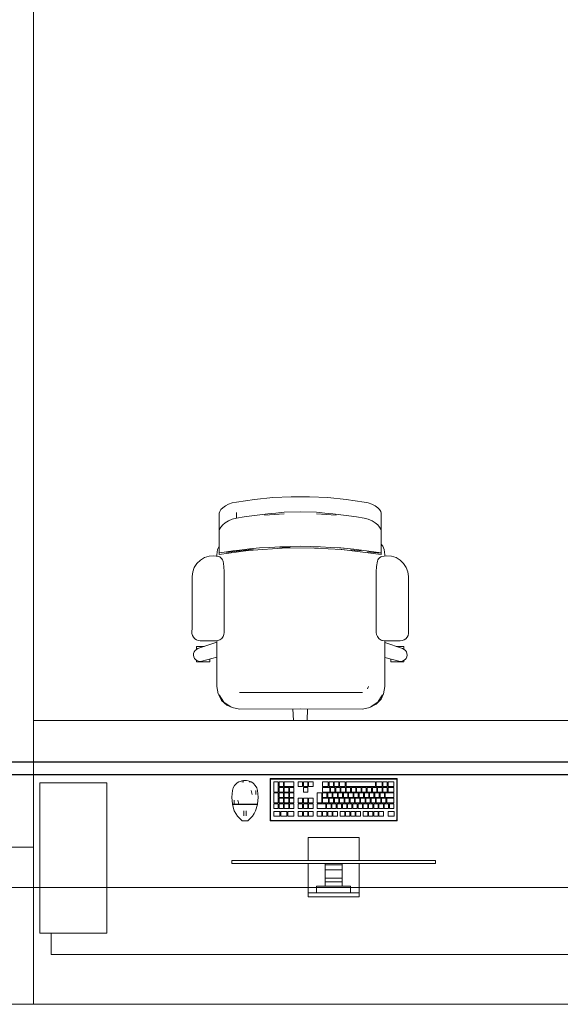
# Model space of a CAD drawing. Header units: millimetres. Extents: x -261 to 187, y -214 to 106.
# Tile 315 of 656: x -215.68 to -214.06, y -89.64 to -86.7. Entities that reach past the tile are written whole.
import ezdxf

# ---------------------------------------------------------------- set-up
doc = ezdxf.new("R2010")
doc.units = ezdxf.units.MM
doc.header["$LTSCALE"] = 0.005
doc.header["$MEASUREMENT"] = 0
for name, color, linetype, lineweight in [('AP-Condutos', 4, 'Continuous', 25), ('IFC-Elemento construtivo genérico-Contorno', 9, 'Continuous', 5), ('IFC-Elemento de mobília-Contorno', 9, 'Continuous', 5), ('IFC-Laje-Contorno', 9, 'Continuous', 5), ('IFC-Parede-Contorno', 9, 'Continuous', 5), ('IFC-Pilar-Contorno', 9, 'Continuous', 5)]:
    doc.layers.add(name, color=color, linetype=linetype, lineweight=lineweight)

msp = doc.modelspace()

# ---------------------------------------------------------------- linework, layer by layer
at = {"layer": 'AP-Condutos'}
for p, q in [((-209.6759, -88.92), (-219.9441, -88.92)), ((-209.6759, -88.9576), (-219.9441, -88.9576))]:
    msp.add_line(p, q, dxfattribs=at)
at = {"layer": 'IFC-Elemento construtivo genérico-Contorno', "lineweight": 5}
for p, q in [((-215.0262, -88.9792), (-215.0218, -88.9776)), ((-215.0218, -88.9776), (-215.0173, -88.9759)), ((-215.0173, -88.9759), (-215.0125, -88.9751)), ((-215.0125, -88.9751), (-215.0078, -88.9743)), ((-215.0125, -88.9751), (-215.0032, -88.9751)), ((-215.0078, -88.9743), (-215.0032, -88.9751)), ((-215.0032, -88.9751), (-214.9984, -88.9759)), ((-214.9984, -88.9759), (-214.9894, -88.9792)), ((-214.9328, -88.9688), (-214.9315, -88.9701)), ((-214.9328, -89.0958), (-214.9328, -88.9688)), ((-214.9328, -88.9688), (-214.5518, -88.9688)), ((-214.9315, -88.9701), (-214.9307, -88.9709)), ((-214.9312, -88.972), (-214.9309, -88.9713)), ((-214.9312, -88.972), (-214.931, -88.9716)), ((-214.9312, -89.0927), (-214.9312, -88.972)), ((-214.931, -88.9716), (-214.9309, -88.9713)), ((-214.9309, -88.9713), (-214.9307, -88.9709)), ((-214.9307, -88.9709), (-214.9298, -88.9705)), ((-214.9307, -88.9709), (-214.93, -88.9706)), ((-214.93, -88.9706), (-214.9296, -88.9704)), ((-214.9298, -88.9705), (-214.9296, -88.9704)), ((-214.9296, -88.9704), (-214.5549, -88.9704)), ((-214.9214, -89.0093), (-214.9214, -88.9792)), ((-214.9214, -88.9792), (-214.9081, -88.9792)), ((-214.9081, -89.0093), (-214.9081, -88.9792)), ((-214.9057, -88.9931), (-214.9057, -88.9792)), ((-214.9057, -88.9792), (-214.8924, -88.9792)), ((-214.8924, -88.9931), (-214.8924, -88.9792)), ((-214.89, -88.9931), (-214.89, -88.9792)), ((-214.89, -88.9792), (-214.8611, -88.9792)), ((-214.8611, -88.9931), (-214.8611, -88.9792)), ((-214.8486, -88.9792), (-214.8353, -88.9792)), ((-214.8486, -88.9931), (-214.8486, -88.9792)), ((-214.8353, -88.9931), (-214.8353, -88.9792)), ((-214.8329, -88.9792), (-214.8196, -88.9792)), ((-214.8329, -88.9931), (-214.8329, -88.9792)), ((-214.8196, -88.9931), (-214.8196, -88.9792)), ((-214.8172, -88.9792), (-214.804, -88.9792)), ((-214.8172, -88.9931), (-214.8172, -88.9792)), ((-214.804, -88.9931), (-214.804, -88.9792)), ((-214.7757, -88.9931), (-214.7757, -88.9792)), ((-214.7757, -88.9792), (-214.7584, -88.9792)), ((-214.7584, -88.9931), (-214.7584, -88.9792)), ((-214.756, -88.9931), (-214.756, -88.9792)), ((-214.756, -88.9792), (-214.7428, -88.9792)), ((-214.7428, -88.9931), (-214.7428, -88.9792)), ((-214.7404, -88.9931), (-214.7404, -88.9792)), ((-214.7404, -88.9792), (-214.7271, -88.9792)), ((-214.7271, -88.9931), (-214.7271, -88.9792)), ((-214.7247, -88.9931), (-214.7247, -88.9792)), ((-214.7247, -88.9792), (-214.7075, -88.9792)), ((-214.7075, -88.9931), (-214.7075, -88.9792)), ((-214.7051, -88.9931), (-214.7051, -88.9792)), ((-214.7051, -88.9792), (-214.6172, -88.9792)), ((-214.6172, -88.9931), (-214.6172, -88.9792)), ((-214.6147, -88.9931), (-214.6147, -88.9792)), ((-214.6147, -88.9792), (-214.5973, -88.9792)), ((-214.5973, -88.9931), (-214.5973, -88.9792)), ((-214.5949, -88.9931), (-214.5949, -88.9792)), ((-214.5949, -88.9792), (-214.5817, -88.9792)), ((-214.5817, -88.9931), (-214.5817, -88.9792)), ((-214.5793, -88.9931), (-214.5793, -88.9792)), ((-214.5793, -88.9792), (-214.5619, -88.9792)), ((-214.5619, -88.9931), (-214.5619, -88.9792)), ((-214.5549, -88.9704), (-214.5542, -88.9708)), ((-214.5545, -88.9706), (-214.5538, -88.9709)), ((-214.5538, -88.9709), (-214.553, -88.9701)), ((-214.5538, -88.9709), (-214.5535, -88.9716)), ((-214.5538, -88.9709), (-214.5534, -88.972)), ((-214.5535, -88.9716), (-214.5534, -88.972)), ((-214.5534, -89.0927), (-214.5534, -88.972)), ((-214.553, -88.9701), (-214.5518, -88.9688)), ((-214.5518, -89.0958), (-214.5518, -88.9688)), ((-215.0471, -89.025), (-215.0453, -89.0044)), ((-215.0453, -89.0044), (-215.0429, -88.9966)), ((-215.0429, -88.9966), (-215.0388, -88.9895)), ((-215.0388, -88.9895), (-215.0332, -88.9836)), ((-215.0332, -88.9836), (-215.031, -88.9822)), ((-215.031, -88.9822), (-215.0262, -88.9792)), ((-215.0176, -88.9792), (-215.0111, -88.9792)), ((-215.0144, -88.9792), (-215.0111, -88.9792)), ((-214.9948, -88.9792), (-214.9911, -88.9792)), ((-214.9948, -88.9792), (-214.9927, -88.9792)), ((-214.9894, -88.9792), (-214.9847, -88.9822)), ((-214.9891, -89.0044), (-214.9863, -89.0164)), ((-214.9847, -88.9822), (-214.9825, -88.9836)), ((-214.9825, -88.9836), (-214.9769, -88.9895)), ((-214.9769, -88.9895), (-214.9727, -88.9966)), ((-214.9754, -89.0044), (-214.9752, -89.0169)), ((-214.9727, -88.9966), (-214.9704, -89.0044)), ((-214.9704, -89.0044), (-214.9686, -89.025)), ((-214.9057, -88.9931), (-214.8924, -88.9931)), ((-214.9057, -89.0093), (-214.9057, -88.9955)), ((-214.9057, -88.9955), (-214.8924, -88.9955)), ((-214.8924, -89.0093), (-214.8924, -88.9955)), ((-214.89, -88.9931), (-214.8611, -88.9931)), ((-214.89, -89.0093), (-214.89, -88.9955)), ((-214.89, -88.9955), (-214.8767, -88.9955)), ((-214.8767, -89.0093), (-214.8767, -88.9955)), ((-214.8743, -89.0093), (-214.8743, -88.9955)), ((-214.8743, -88.9955), (-214.8611, -88.9955)), ((-214.8611, -89.0093), (-214.8611, -88.9955)), ((-214.8486, -88.9931), (-214.8353, -88.9931)), ((-214.8329, -88.9931), (-214.8196, -88.9931)), ((-214.8329, -89.0093), (-214.8329, -88.9955)), ((-214.8329, -88.9955), (-214.8196, -88.9955)), ((-214.8196, -89.0093), (-214.8196, -88.9955)), ((-214.8172, -88.9931), (-214.804, -88.9931)), ((-214.7757, -88.9931), (-214.7584, -88.9931)), ((-214.7757, -89.0093), (-214.7757, -88.9955)), ((-214.7757, -88.9955), (-214.7541, -88.9955)), ((-214.756, -88.9931), (-214.7428, -88.9931)), ((-214.7541, -89.0093), (-214.7541, -88.9955)), ((-214.7517, -89.0093), (-214.7517, -88.9955)), ((-214.7517, -88.9955), (-214.7384, -88.9955)), ((-214.7404, -88.9931), (-214.7271, -88.9931)), ((-214.7384, -89.0093), (-214.7384, -88.9955)), ((-214.736, -89.0093), (-214.736, -88.9955)), ((-214.736, -88.9955), (-214.7228, -88.9955)), ((-214.7247, -88.9931), (-214.7075, -88.9931)), ((-214.7228, -89.0093), (-214.7228, -88.9955)), ((-214.7203, -89.0093), (-214.7203, -88.9955)), ((-214.7203, -88.9955), (-214.7071, -88.9955)), ((-214.7071, -89.0093), (-214.7071, -88.9955)), ((-214.7051, -88.9931), (-214.6172, -88.9931)), ((-214.7047, -89.0093), (-214.7047, -88.9955)), ((-214.7047, -88.9955), (-214.6914, -88.9955)), ((-214.6914, -89.0093), (-214.6914, -88.9955)), ((-214.689, -89.0093), (-214.689, -88.9955)), ((-214.689, -88.9955), (-214.6757, -88.9955)), ((-214.6757, -89.0093), (-214.6757, -88.9955)), ((-214.6733, -89.0093), (-214.6733, -88.9955)), ((-214.6733, -88.9955), (-214.6601, -88.9955)), ((-214.6601, -89.0093), (-214.6601, -88.9955)), ((-214.6576, -89.0093), (-214.6576, -88.9955)), ((-214.6576, -88.9955), (-214.6444, -88.9955)), ((-214.6444, -89.0093), (-214.6444, -88.9955)), ((-214.642, -89.0093), (-214.642, -88.9955)), ((-214.642, -88.9955), (-214.6287, -88.9955)), ((-214.6287, -89.0093), (-214.6287, -88.9955)), ((-214.6263, -89.0093), (-214.6263, -88.9955)), ((-214.6263, -88.9955), (-214.613, -88.9955)), ((-214.6147, -88.9931), (-214.5973, -88.9931)), ((-214.613, -89.0093), (-214.613, -88.9955)), ((-214.6106, -89.0093), (-214.6106, -88.9955)), ((-214.6106, -88.9955), (-214.5973, -88.9955)), ((-214.5973, -89.0093), (-214.5973, -88.9955)), ((-214.5949, -88.9931), (-214.5817, -88.9931)), ((-214.5949, -89.0093), (-214.5949, -88.9955)), ((-214.5949, -88.9955), (-214.5817, -88.9955)), ((-214.5817, -89.0093), (-214.5817, -88.9955)), ((-214.5793, -88.9931), (-214.5619, -88.9931)), ((-214.5793, -89.0093), (-214.5793, -88.9955)), ((-214.5793, -88.9955), (-214.5619, -88.9955)), ((-214.5619, -89.0093), (-214.5619, -88.9955)), ((-215.0471, -89.025), (-215.0454, -89.0457)), ((-215.0405, -89.0332), (-215.0404, -89.0457)), ((-215.0294, -89.0337), (-215.0266, -89.0457)), ((-214.9703, -89.0457), (-214.9686, -89.025)), ((-214.9214, -89.0093), (-214.9081, -89.0093)), ((-214.9214, -89.0419), (-214.9214, -89.0118)), ((-214.9214, -89.0118), (-214.9081, -89.0118)), ((-214.9081, -89.0419), (-214.9081, -89.0118)), ((-214.9057, -89.0093), (-214.8924, -89.0093)), ((-214.9057, -89.0256), (-214.9057, -89.0118)), ((-214.9057, -89.0118), (-214.8924, -89.0118)), ((-214.9057, -89.0256), (-214.8924, -89.0256)), ((-214.9057, -89.0419), (-214.9057, -89.0281)), ((-214.9057, -89.0281), (-214.8924, -89.0281)), ((-214.8924, -89.0256), (-214.8924, -89.0118)), ((-214.8924, -89.0419), (-214.8924, -89.0281)), ((-214.89, -89.0093), (-214.8767, -89.0093)), ((-214.89, -89.0256), (-214.89, -89.0118)), ((-214.89, -89.0118), (-214.8767, -89.0118)), ((-214.89, -89.0256), (-214.8767, -89.0256)), ((-214.89, -89.0419), (-214.89, -89.0281)), ((-214.89, -89.0281), (-214.8767, -89.0281)), ((-214.8767, -89.0256), (-214.8767, -89.0118)), ((-214.8767, -89.0419), (-214.8767, -89.0281)), ((-214.8743, -89.0093), (-214.8611, -89.0093)), ((-214.8743, -89.0256), (-214.8743, -89.0118)), ((-214.8743, -89.0118), (-214.8611, -89.0118)), ((-214.8743, -89.0256), (-214.8611, -89.0256)), ((-214.8743, -89.0419), (-214.8743, -89.0281)), ((-214.8743, -89.0281), (-214.8611, -89.0281)), ((-214.8611, -89.0256), (-214.8611, -89.0118)), ((-214.8611, -89.0419), (-214.8611, -89.0281)), ((-214.8486, -89.0281), (-214.8353, -89.0281)), ((-214.8486, -89.0419), (-214.8486, -89.0281)), ((-214.8353, -89.0419), (-214.8353, -89.0281)), ((-214.8329, -89.0093), (-214.8196, -89.0093)), ((-214.8329, -89.0281), (-214.8196, -89.0281)), ((-214.8329, -89.0419), (-214.8329, -89.0281)), ((-214.8196, -89.0419), (-214.8196, -89.0281)), ((-214.8172, -89.0281), (-214.804, -89.0281)), ((-214.8172, -89.0419), (-214.8172, -89.0281)), ((-214.804, -89.0419), (-214.804, -89.0281)), ((-214.7914, -89.0419), (-214.7914, -89.0118)), ((-214.7914, -89.0118), (-214.7781, -89.0118)), ((-214.7781, -89.0419), (-214.7781, -89.0118)), ((-214.7757, -89.0093), (-214.7541, -89.0093)), ((-214.7757, -89.0256), (-214.7757, -89.0118)), ((-214.7757, -89.0118), (-214.7625, -89.0118)), ((-214.7757, -89.0256), (-214.7625, -89.0256)), ((-214.7757, -89.0419), (-214.7757, -89.0281)), ((-214.7757, -89.0281), (-214.7581, -89.0281)), ((-214.7625, -89.0256), (-214.7625, -89.0118)), ((-214.76, -89.0256), (-214.76, -89.0118)), ((-214.76, -89.0118), (-214.7468, -89.0118)), ((-214.76, -89.0256), (-214.7468, -89.0256)), ((-214.7581, -89.0419), (-214.7581, -89.0281)), ((-214.7557, -89.0419), (-214.7557, -89.0281)), ((-214.7557, -89.0281), (-214.7424, -89.0281)), ((-214.7517, -89.0093), (-214.7384, -89.0093)), ((-214.7468, -89.0256), (-214.7468, -89.0118)), ((-214.7444, -89.0256), (-214.7444, -89.0118)), ((-214.7444, -89.0118), (-214.7311, -89.0118)), ((-214.7444, -89.0256), (-214.7311, -89.0256)), ((-214.7424, -89.0419), (-214.7424, -89.0281)), ((-214.74, -89.0419), (-214.74, -89.0281)), ((-214.74, -89.0281), (-214.7267, -89.0281)), ((-214.736, -89.0093), (-214.7228, -89.0093)), ((-214.7311, -89.0256), (-214.7311, -89.0118)), ((-214.7287, -89.0256), (-214.7287, -89.0118)), ((-214.7287, -89.0118), (-214.7154, -89.0118)), ((-214.7287, -89.0256), (-214.7154, -89.0256)), ((-214.7267, -89.0419), (-214.7267, -89.0281)), ((-214.7243, -89.0419), (-214.7243, -89.0281)), ((-214.7243, -89.0281), (-214.711, -89.0281)), ((-214.7203, -89.0093), (-214.7071, -89.0093)), ((-214.7154, -89.0256), (-214.7154, -89.0118)), ((-214.713, -89.0256), (-214.713, -89.0118)), ((-214.713, -89.0118), (-214.6997, -89.0118)), ((-214.713, -89.0256), (-214.6997, -89.0256)), ((-214.711, -89.0419), (-214.711, -89.0281)), ((-214.7086, -89.0419), (-214.7086, -89.0281)), ((-214.7086, -89.0281), (-214.6954, -89.0281)), ((-214.7047, -89.0093), (-214.6914, -89.0093)), ((-214.6997, -89.0256), (-214.6997, -89.0118)), ((-214.6973, -89.0256), (-214.6973, -89.0118)), ((-214.6973, -89.0118), (-214.6841, -89.0118)), ((-214.6973, -89.0256), (-214.6841, -89.0256)), ((-214.6954, -89.0419), (-214.6954, -89.0281)), ((-214.6929, -89.0419), (-214.6929, -89.0281)), ((-214.6929, -89.0281), (-214.6797, -89.0281)), ((-214.689, -89.0093), (-214.6757, -89.0093)), ((-214.6841, -89.0256), (-214.6841, -89.0118)), ((-214.6817, -89.0256), (-214.6817, -89.0118)), ((-214.6817, -89.0118), (-214.6684, -89.0118)), ((-214.6817, -89.0256), (-214.6684, -89.0256)), ((-214.6797, -89.0419), (-214.6797, -89.0281)), ((-214.6773, -89.0419), (-214.6773, -89.0281)), ((-214.6773, -89.0281), (-214.664, -89.0281)), ((-214.6733, -89.0093), (-214.6601, -89.0093)), ((-214.6684, -89.0256), (-214.6684, -89.0118)), ((-214.666, -89.0256), (-214.666, -89.0118)), ((-214.666, -89.0118), (-214.6527, -89.0118)), ((-214.666, -89.0256), (-214.6527, -89.0256)), ((-214.664, -89.0419), (-214.664, -89.0281)), ((-214.6616, -89.0419), (-214.6616, -89.0281)), ((-214.6616, -89.0281), (-214.6483, -89.0281)), ((-214.6576, -89.0093), (-214.6444, -89.0093)), ((-214.6527, -89.0256), (-214.6527, -89.0118)), ((-214.6503, -89.0256), (-214.6503, -89.0118)), ((-214.6503, -89.0118), (-214.637, -89.0118)), ((-214.6503, -89.0256), (-214.637, -89.0256)), ((-214.6483, -89.0419), (-214.6483, -89.0281)), ((-214.6459, -89.0419), (-214.6459, -89.0281)), ((-214.6459, -89.0281), (-214.6327, -89.0281)), ((-214.642, -89.0093), (-214.6287, -89.0093)), ((-214.637, -89.0256), (-214.637, -89.0118)), ((-214.6346, -89.0256), (-214.6346, -89.0118)), ((-214.6346, -89.0118), (-214.6214, -89.0118)), ((-214.6346, -89.0256), (-214.6214, -89.0256)), ((-214.6327, -89.0419), (-214.6327, -89.0281)), ((-214.6302, -89.0419), (-214.6302, -89.0281)), ((-214.6302, -89.0281), (-214.617, -89.0281)), ((-214.6263, -89.0093), (-214.613, -89.0093)), ((-214.6214, -89.0256), (-214.6214, -89.0118)), ((-214.6189, -89.0256), (-214.6189, -89.0118)), ((-214.6189, -89.0118), (-214.6057, -89.0118)), ((-214.6189, -89.0256), (-214.6057, -89.0256)), ((-214.617, -89.0419), (-214.617, -89.0281)), ((-214.6146, -89.0419), (-214.6146, -89.0281)), ((-214.6146, -89.0281), (-214.6013, -89.0281)), ((-214.6106, -89.0093), (-214.5973, -89.0093)), ((-214.6057, -89.0256), (-214.6057, -89.0118)), ((-214.6033, -89.0256), (-214.6033, -89.0118)), ((-214.6033, -89.0118), (-214.59, -89.0118)), ((-214.6033, -89.0256), (-214.59, -89.0256)), ((-214.6013, -89.0419), (-214.6013, -89.0281)), ((-214.5989, -89.0419), (-214.5989, -89.0281)), ((-214.5989, -89.0281), (-214.5856, -89.0281)), ((-214.5949, -89.0093), (-214.5817, -89.0093)), ((-214.59, -89.0256), (-214.59, -89.0118)), ((-214.5876, -89.0256), (-214.5876, -89.0118)), ((-214.5876, -89.0118), (-214.5619, -89.0118)), ((-214.5876, -89.0256), (-214.5619, -89.0256)), ((-214.5856, -89.0419), (-214.5856, -89.0281)), ((-214.5832, -89.0419), (-214.5832, -89.0281)), ((-214.5832, -89.0281), (-214.5619, -89.0281)), ((-214.5793, -89.0093), (-214.5619, -89.0093)), ((-214.5619, -89.0256), (-214.5619, -89.0118)), ((-214.5619, -89.0419), (-214.5619, -89.0281)), ((-215.0454, -89.0457), (-215.0429, -89.0457)), ((-215.0453, -89.0465), (-215.0397, -89.0651)), ((-215.0453, -89.0465), (-215.0403, -89.0465)), ((-215.0445, -89.0465), (-215.0445, -89.0457)), ((-215.0432, -89.0465), (-215.042, -89.0465)), ((-215.0429, -89.0457), (-215.0404, -89.0457)), ((-215.042, -89.0465), (-215.0408, -89.0465)), ((-215.0408, -89.0465), (-215.0396, -89.0465)), ((-215.0404, -89.0457), (-215.0335, -89.0457)), ((-215.0403, -89.0465), (-215.0334, -89.0465)), ((-215.0397, -89.0651), (-215.035, -89.0738)), ((-215.0396, -89.0465), (-215.0396, -89.0457)), ((-215.0362, -89.0465), (-215.0329, -89.0465)), ((-215.0335, -89.0457), (-215.0266, -89.0457)), ((-215.0334, -89.0465), (-215.0266, -89.0465)), ((-215.0295, -89.0465), (-215.0262, -89.0465)), ((-215.0266, -89.0457), (-215.0172, -89.0457)), ((-215.0266, -89.0465), (-215.0172, -89.0465)), ((-215.0216, -89.0465), (-215.017, -89.0465)), ((-215.0172, -89.0457), (-215.0078, -89.0457)), ((-215.0172, -89.0465), (-215.0078, -89.0465)), ((-215.0124, -89.0465), (-215.0078, -89.0465)), ((-215.0109, -89.0679), (-215.0109, -89.0656)), ((-215.0078, -89.0465), (-215.0078, -89.0457)), ((-215.0078, -89.0457), (-214.9985, -89.0457)), ((-215.0078, -89.0465), (-214.9985, -89.0465)), ((-215.0078, -89.0465), (-215.0033, -89.0465)), ((-215.0045, -89.0679), (-215.0045, -89.0656)), ((-214.9987, -89.0465), (-214.9941, -89.0465)), ((-214.9985, -89.0457), (-214.9891, -89.0457)), ((-214.9985, -89.0465), (-214.9891, -89.0465)), ((-214.9895, -89.0465), (-214.9862, -89.0465)), ((-214.9891, -89.0457), (-214.9822, -89.0457)), ((-214.9891, -89.0465), (-214.9823, -89.0465)), ((-214.9828, -89.0465), (-214.9795, -89.0465)), ((-214.9823, -89.0465), (-214.9754, -89.0465)), ((-214.9822, -89.0457), (-214.9753, -89.0457)), ((-214.9807, -89.0738), (-214.9759, -89.0651)), ((-214.9761, -89.0465), (-214.9749, -89.0465)), ((-214.9759, -89.0651), (-214.9704, -89.0465)), ((-214.9754, -89.0465), (-214.9704, -89.0465)), ((-214.9753, -89.0457), (-214.9728, -89.0457)), ((-214.9749, -89.0465), (-214.9737, -89.0465)), ((-214.9737, -89.0465), (-214.9729, -89.0465)), ((-214.9729, -89.0465), (-214.9721, -89.0465)), ((-214.9728, -89.0457), (-214.9703, -89.0457)), ((-214.9712, -89.0465), (-214.9712, -89.0457)), ((-214.9214, -89.0419), (-214.9081, -89.0419)), ((-214.9214, -89.0582), (-214.9214, -89.0443)), ((-214.9214, -89.0443), (-214.9081, -89.0443)), ((-214.9214, -89.0582), (-214.9081, -89.0582)), ((-214.9214, -89.0673), (-214.903, -89.0673)), ((-214.9214, -89.0812), (-214.9214, -89.0673)), ((-214.9081, -89.0582), (-214.9081, -89.0443)), ((-214.9057, -89.0419), (-214.8924, -89.0419)), ((-214.9057, -89.0582), (-214.9057, -89.0443)), ((-214.9057, -89.0443), (-214.8924, -89.0443)), ((-214.9057, -89.0582), (-214.8924, -89.0582)), ((-214.903, -89.0812), (-214.903, -89.0673)), ((-214.9004, -89.0673), (-214.882, -89.0673)), ((-214.9004, -89.0812), (-214.9004, -89.0673)), ((-214.8924, -89.0582), (-214.8924, -89.0443)), ((-214.89, -89.0419), (-214.8767, -89.0419)), ((-214.89, -89.0582), (-214.89, -89.0443)), ((-214.89, -89.0443), (-214.8767, -89.0443)), ((-214.89, -89.0582), (-214.8767, -89.0582)), ((-214.882, -89.0812), (-214.882, -89.0673)), ((-214.8794, -89.0812), (-214.8794, -89.0673)), ((-214.8794, -89.0673), (-214.8611, -89.0673)), ((-214.8767, -89.0582), (-214.8767, -89.0443)), ((-214.8743, -89.0419), (-214.8611, -89.0419)), ((-214.8743, -89.0582), (-214.8743, -89.0443)), ((-214.8743, -89.0443), (-214.8611, -89.0443)), ((-214.8743, -89.0582), (-214.8611, -89.0582)), ((-214.8611, -89.0582), (-214.8611, -89.0443)), ((-214.8611, -89.0812), (-214.8611, -89.0673)), ((-214.8486, -89.0419), (-214.8353, -89.0419)), ((-214.8486, -89.0582), (-214.8486, -89.0443)), ((-214.8486, -89.0443), (-214.8353, -89.0443)), ((-214.8486, -89.0582), (-214.8353, -89.0582)), ((-214.8486, -89.0812), (-214.8486, -89.0673)), ((-214.8486, -89.0673), (-214.8353, -89.0673)), ((-214.8353, -89.0582), (-214.8353, -89.0443)), ((-214.8353, -89.0812), (-214.8353, -89.0673)), ((-214.8329, -89.0419), (-214.8196, -89.0419)), ((-214.8329, -89.0582), (-214.8329, -89.0443)), ((-214.8329, -89.0443), (-214.8196, -89.0443)), ((-214.8329, -89.0582), (-214.8196, -89.0582)), ((-214.8329, -89.0812), (-214.8329, -89.0673)), ((-214.8329, -89.0673), (-214.8196, -89.0673)), ((-214.8196, -89.0582), (-214.8196, -89.0443)), ((-214.8196, -89.0812), (-214.8196, -89.0673)), ((-214.8172, -89.0419), (-214.804, -89.0419)), ((-214.8172, -89.0582), (-214.8172, -89.0443)), ((-214.8172, -89.0443), (-214.804, -89.0443)), ((-214.8172, -89.0582), (-214.804, -89.0582)), ((-214.8172, -89.0812), (-214.8172, -89.0673)), ((-214.8172, -89.0673), (-214.804, -89.0673)), ((-214.804, -89.0582), (-214.804, -89.0443)), ((-214.804, -89.0812), (-214.804, -89.0673)), ((-214.7914, -89.0419), (-214.7781, -89.0419)), ((-214.7914, -89.0582), (-214.7914, -89.0443)), ((-214.7914, -89.0443), (-214.7657, -89.0443)), ((-214.7914, -89.0582), (-214.7657, -89.0582)), ((-214.7914, -89.0812), (-214.7914, -89.0673)), ((-214.7914, -89.0673), (-214.7781, -89.0673)), ((-214.7781, -89.0812), (-214.7781, -89.0673)), ((-214.7757, -89.0419), (-214.7581, -89.0419)), ((-214.7757, -89.0812), (-214.7757, -89.0673)), ((-214.7757, -89.0673), (-214.7624, -89.0673)), ((-214.7657, -89.0582), (-214.7657, -89.0443)), ((-214.7633, -89.0582), (-214.7633, -89.0443)), ((-214.7633, -89.0443), (-214.75, -89.0443)), ((-214.7633, -89.0582), (-214.75, -89.0582)), ((-214.7624, -89.0812), (-214.7624, -89.0673)), ((-214.76, -89.0812), (-214.76, -89.0673)), ((-214.76, -89.0673), (-214.7468, -89.0673)), ((-214.7557, -89.0419), (-214.7424, -89.0419)), ((-214.75, -89.0582), (-214.75, -89.0443)), ((-214.7476, -89.0582), (-214.7476, -89.0443)), ((-214.7476, -89.0443), (-214.7343, -89.0443)), ((-214.7476, -89.0582), (-214.7343, -89.0582)), ((-214.7468, -89.0812), (-214.7468, -89.0673)), ((-214.7443, -89.0812), (-214.7443, -89.0673)), ((-214.7443, -89.0673), (-214.7311, -89.0673)), ((-214.74, -89.0419), (-214.7267, -89.0419)), ((-214.7343, -89.0582), (-214.7343, -89.0443)), ((-214.7319, -89.0582), (-214.7319, -89.0443)), ((-214.7319, -89.0443), (-214.7187, -89.0443)), ((-214.7319, -89.0582), (-214.7187, -89.0582)), ((-214.7311, -89.0812), (-214.7311, -89.0673)), ((-214.7243, -89.0419), (-214.711, -89.0419)), ((-214.7225, -89.0812), (-214.7225, -89.0673)), ((-214.7225, -89.0673), (-214.7092, -89.0673)), ((-214.7187, -89.0582), (-214.7187, -89.0443)), ((-214.7162, -89.0582), (-214.7162, -89.0443)), ((-214.7162, -89.0443), (-214.703, -89.0443)), ((-214.7162, -89.0582), (-214.703, -89.0582)), ((-214.7092, -89.0812), (-214.7092, -89.0673)), ((-214.7086, -89.0419), (-214.6954, -89.0419)), ((-214.7068, -89.0812), (-214.7068, -89.0673)), ((-214.7068, -89.0673), (-214.6935, -89.0673)), ((-214.703, -89.0582), (-214.703, -89.0443)), ((-214.7006, -89.0582), (-214.7006, -89.0443)), ((-214.7006, -89.0443), (-214.6873, -89.0443)), ((-214.7006, -89.0582), (-214.6873, -89.0582)), ((-214.6935, -89.0812), (-214.6935, -89.0673)), ((-214.6929, -89.0419), (-214.6797, -89.0419)), ((-214.6911, -89.0812), (-214.6911, -89.0673)), ((-214.6911, -89.0673), (-214.6778, -89.0673)), ((-214.6873, -89.0582), (-214.6873, -89.0443)), ((-214.6849, -89.0582), (-214.6849, -89.0443)), ((-214.6849, -89.0443), (-214.6716, -89.0443)), ((-214.6849, -89.0582), (-214.6716, -89.0582)), ((-214.6778, -89.0812), (-214.6778, -89.0673)), ((-214.6773, -89.0419), (-214.664, -89.0419)), ((-214.6754, -89.0812), (-214.6754, -89.0673)), ((-214.6754, -89.0673), (-214.6622, -89.0673)), ((-214.6716, -89.0582), (-214.6716, -89.0443)), ((-214.6692, -89.0582), (-214.6692, -89.0443)), ((-214.6692, -89.0443), (-214.656, -89.0443)), ((-214.6692, -89.0582), (-214.656, -89.0582)), ((-214.6622, -89.0812), (-214.6622, -89.0673)), ((-214.6616, -89.0419), (-214.6483, -89.0419)), ((-214.656, -89.0582), (-214.656, -89.0443)), ((-214.6535, -89.0582), (-214.6535, -89.0443)), ((-214.6535, -89.0443), (-214.6403, -89.0443)), ((-214.6535, -89.0582), (-214.6403, -89.0582)), ((-214.6535, -89.0812), (-214.6535, -89.0673)), ((-214.6535, -89.0673), (-214.6403, -89.0673)), ((-214.6459, -89.0419), (-214.6327, -89.0419)), ((-214.6403, -89.0582), (-214.6403, -89.0443)), ((-214.6403, -89.0812), (-214.6403, -89.0673)), ((-214.6379, -89.0582), (-214.6379, -89.0443)), ((-214.6379, -89.0443), (-214.6246, -89.0443)), ((-214.6379, -89.0582), (-214.6246, -89.0582)), ((-214.6379, -89.0812), (-214.6379, -89.0673)), ((-214.6379, -89.0673), (-214.6246, -89.0673)), ((-214.6302, -89.0419), (-214.617, -89.0419)), ((-214.6246, -89.0582), (-214.6246, -89.0443)), ((-214.6246, -89.0812), (-214.6246, -89.0673)), ((-214.6222, -89.0582), (-214.6222, -89.0443)), ((-214.6222, -89.0443), (-214.6089, -89.0443)), ((-214.6222, -89.0582), (-214.6089, -89.0582)), ((-214.6222, -89.0812), (-214.6222, -89.0673)), ((-214.6222, -89.0673), (-214.6089, -89.0673)), ((-214.6146, -89.0419), (-214.6013, -89.0419)), ((-214.6089, -89.0582), (-214.6089, -89.0443)), ((-214.6089, -89.0812), (-214.6089, -89.0673)), ((-214.6065, -89.0582), (-214.6065, -89.0443)), ((-214.6065, -89.0443), (-214.5932, -89.0443)), ((-214.6065, -89.0582), (-214.5932, -89.0582)), ((-214.6065, -89.0812), (-214.6065, -89.0673)), ((-214.6065, -89.0673), (-214.5932, -89.0673)), ((-214.5989, -89.0419), (-214.5856, -89.0419)), ((-214.5932, -89.0582), (-214.5932, -89.0443)), ((-214.5932, -89.0812), (-214.5932, -89.0673)), ((-214.5908, -89.0582), (-214.5908, -89.0443)), ((-214.5908, -89.0443), (-214.5776, -89.0443)), ((-214.5908, -89.0582), (-214.5776, -89.0582)), ((-214.5832, -89.0419), (-214.5619, -89.0419)), ((-214.5791, -89.0812), (-214.5791, -89.0673)), ((-214.5791, -89.0673), (-214.5614, -89.0673)), ((-214.5776, -89.0582), (-214.5776, -89.0443)), ((-214.5752, -89.0582), (-214.5752, -89.0443)), ((-214.5752, -89.0443), (-214.5619, -89.0443)), ((-214.5752, -89.0582), (-214.5619, -89.0582)), ((-214.5619, -89.0582), (-214.5619, -89.0443)), ((-214.5614, -89.0812), (-214.5614, -89.0673)), ((-215.035, -89.0738), (-215.03, -89.0819)), ((-215.03, -89.0819), (-215.0257, -89.0867)), ((-215.0257, -89.0867), (-215.0165, -89.0958)), ((-215.0165, -89.0958), (-215.0153, -89.0958)), ((-215.0153, -89.0958), (-215.0141, -89.0958)), ((-215.0141, -89.0958), (-215.0131, -89.0958)), ((-215.0131, -89.0958), (-215.0122, -89.0958)), ((-215.0122, -89.0958), (-215.01, -89.0958)), ((-215.0109, -89.0705), (-215.0109, -89.0679)), ((-215.0109, -89.073), (-215.0109, -89.0705)), ((-215.0109, -89.0754), (-215.0109, -89.073)), ((-215.0109, -89.0774), (-215.0109, -89.0754)), ((-215.0109, -89.079), (-215.0109, -89.0774)), ((-215.0109, -89.08), (-215.0109, -89.079)), ((-215.0109, -89.0803), (-215.0109, -89.08)), ((-215.01, -89.0958), (-215.0078, -89.0958)), ((-215.0078, -89.0958), (-215.0057, -89.0958)), ((-215.0057, -89.0958), (-215.0035, -89.0958)), ((-215.0045, -89.0705), (-215.0045, -89.0679)), ((-215.0045, -89.073), (-215.0045, -89.0705)), ((-215.0045, -89.0754), (-215.0045, -89.073)), ((-215.0045, -89.0774), (-215.0045, -89.0754)), ((-215.0045, -89.079), (-215.0045, -89.0774)), ((-215.0045, -89.08), (-215.0045, -89.079)), ((-215.0045, -89.0803), (-215.0045, -89.08)), ((-215.0035, -89.0958), (-215.0025, -89.0958)), ((-215.0025, -89.0958), (-215.0016, -89.0958)), ((-215.0016, -89.0958), (-215.0004, -89.0958)), ((-215.0004, -89.0958), (-214.9992, -89.0958)), ((-214.9992, -89.0958), (-214.9899, -89.0867)), ((-214.9899, -89.0867), (-214.9857, -89.0819)), ((-214.9857, -89.0819), (-214.9807, -89.0738)), ((-214.9328, -89.0958), (-214.9315, -89.0946)), ((-214.9328, -89.0958), (-214.5518, -89.0958)), ((-214.9315, -89.0933), (-214.9312, -89.0927)), ((-214.9315, -89.0933), (-214.9313, -89.093)), ((-214.9315, -89.0946), (-214.9307, -89.0938)), ((-214.9313, -89.093), (-214.9312, -89.0927)), ((-214.9312, -89.0927), (-214.9307, -89.0938)), ((-214.9312, -89.0927), (-214.931, -89.0931)), ((-214.9309, -89.0949), (-214.9296, -89.0943)), ((-214.9307, -89.0938), (-214.9304, -89.0939)), ((-214.9304, -89.0939), (-214.9296, -89.0943)), ((-214.9304, -89.0939), (-214.93, -89.0941)), ((-214.9302, -89.0946), (-214.9296, -89.0943)), ((-214.93, -89.0941), (-214.9296, -89.0943)), ((-214.9296, -89.0943), (-214.5549, -89.0943)), ((-214.9214, -89.0812), (-214.903, -89.0812)), ((-214.9004, -89.0812), (-214.882, -89.0812)), ((-214.8794, -89.0812), (-214.8611, -89.0812)), ((-214.8486, -89.0812), (-214.8353, -89.0812)), ((-214.8329, -89.0812), (-214.8196, -89.0812)), ((-214.8172, -89.0812), (-214.804, -89.0812)), ((-214.7914, -89.0812), (-214.7781, -89.0812)), ((-214.7757, -89.0812), (-214.7624, -89.0812)), ((-214.76, -89.0812), (-214.7468, -89.0812)), ((-214.7443, -89.0812), (-214.7311, -89.0812)), ((-214.7225, -89.0812), (-214.7092, -89.0812)), ((-214.7068, -89.0812), (-214.6935, -89.0812)), ((-214.6911, -89.0812), (-214.6778, -89.0812)), ((-214.6754, -89.0812), (-214.6622, -89.0812)), ((-214.6535, -89.0812), (-214.6403, -89.0812)), ((-214.6379, -89.0812), (-214.6246, -89.0812)), ((-214.6222, -89.0812), (-214.6089, -89.0812)), ((-214.6065, -89.0812), (-214.5932, -89.0812)), ((-214.5791, -89.0812), (-214.5614, -89.0812)), ((-214.5549, -89.0943), (-214.5538, -89.0938)), ((-214.5546, -89.0944), (-214.5536, -89.0949)), ((-214.5546, -89.0944), (-214.5543, -89.0946)), ((-214.5543, -89.0946), (-214.5536, -89.0949)), ((-214.5538, -89.0938), (-214.5537, -89.0934)), ((-214.5538, -89.0938), (-214.553, -89.0946)), ((-214.5537, -89.0934), (-214.5534, -89.0927)), ((-214.5534, -89.0927), (-214.553, -89.0933)), ((-214.5534, -89.0927), (-214.5527, -89.094)), ((-214.553, -89.0933), (-214.5527, -89.094)), ((-214.553, -89.0946), (-214.5518, -89.0958)), ((-214.8185, -89.2141), (-214.8185, -89.1455)), ((-214.8185, -89.1455), (-214.6661, -89.1455)), ((-214.6661, -89.2141), (-214.6661, -89.1455)), ((-215.0471, -89.2141), (-215.0469, -89.2141)), ((-215.0471, -89.2236), (-215.0471, -89.2141)), ((-215.0469, -89.2141), (-215.0462, -89.2141)), ((-215.0462, -89.2141), (-215.0452, -89.2141)), ((-215.0452, -89.2141), (-215.0439, -89.2141)), ((-215.0439, -89.2141), (-215.0424, -89.2141)), ((-215.0424, -89.2141), (-215.0407, -89.2141)), ((-215.0407, -89.2141), (-214.4438, -89.2141)), ((-214.4438, -89.2141), (-214.4422, -89.2141)), ((-214.4422, -89.2141), (-214.4406, -89.2141)), ((-214.4406, -89.2141), (-214.4393, -89.2141)), ((-214.4393, -89.2141), (-214.4383, -89.2141)), ((-214.4383, -89.2141), (-214.4377, -89.2141)), ((-214.4377, -89.2141), (-214.4375, -89.2141)), ((-214.4375, -89.2236), (-214.4375, -89.2141)), ((-215.0471, -89.2236), (-215.0469, -89.2236)), ((-215.0469, -89.2236), (-215.0462, -89.2236)), ((-215.0462, -89.2236), (-215.0452, -89.2236)), ((-215.0452, -89.2236), (-215.0439, -89.2236)), ((-215.0439, -89.2236), (-215.0424, -89.2236)), ((-215.0424, -89.2236), (-215.0407, -89.2236)), ((-215.0407, -89.2236), (-214.4438, -89.2236)), ((-214.8185, -89.3042), (-214.8185, -89.2236)), ((-214.7677, -89.2268), (-214.7677, -89.2236)), ((-214.7677, -89.2268), (-214.7169, -89.2268)), ((-214.7677, -89.2419), (-214.7677, -89.2268)), ((-214.7677, -89.2669), (-214.7677, -89.2419)), ((-214.7677, -89.2419), (-214.7169, -89.2419)), ((-214.7169, -89.2268), (-214.7169, -89.2236)), ((-214.7169, -89.2419), (-214.7169, -89.2268)), ((-214.7169, -89.2669), (-214.7169, -89.2419)), ((-214.6661, -89.3042), (-214.6661, -89.2236)), ((-214.4438, -89.2236), (-214.4422, -89.2236)), ((-214.4422, -89.2236), (-214.4406, -89.2236)), ((-214.4406, -89.2236), (-214.4393, -89.2236)), ((-214.4393, -89.2236), (-214.4383, -89.2236)), ((-214.4383, -89.2236), (-214.4377, -89.2236)), ((-214.4377, -89.2236), (-214.4375, -89.2236)), ((-214.7677, -89.2778), (-214.7677, -89.2669)), ((-214.7677, -89.2669), (-214.7169, -89.2669)), ((-214.7169, -89.2778), (-214.7169, -89.2669)), ((-214.7931, -89.3106), (-214.7931, -89.2915)), ((-214.7931, -89.2915), (-214.6915, -89.2915)), ((-214.7677, -89.2778), (-214.7169, -89.2778)), ((-214.7677, -89.2813), (-214.7677, -89.2778)), ((-214.7677, -89.2859), (-214.7677, -89.2813)), ((-214.7677, -89.2915), (-214.7677, -89.2859)), ((-214.7169, -89.2813), (-214.7169, -89.277)), ((-214.7169, -89.2859), (-214.7169, -89.2813)), ((-214.7169, -89.2915), (-214.7169, -89.2859)), ((-214.6915, -89.3106), (-214.6915, -89.2915)), ((-214.8185, -89.3059), (-214.8185, -89.3042)), ((-214.8185, -89.3074), (-214.8185, -89.3059)), ((-214.8185, -89.3087), (-214.8185, -89.3074)), ((-214.8185, -89.3097), (-214.8185, -89.3087)), ((-214.8185, -89.3103), (-214.8185, -89.3097)), ((-214.8185, -89.3106), (-214.8185, -89.3103)), ((-214.8185, -89.3233), (-214.8185, -89.3106)), ((-214.8185, -89.3106), (-214.6661, -89.3106)), ((-214.8185, -89.3233), (-214.6661, -89.3233)), ((-214.6661, -89.3059), (-214.6661, -89.3042)), ((-214.6661, -89.3074), (-214.6661, -89.3059)), ((-214.6661, -89.3087), (-214.6661, -89.3074)), ((-214.6661, -89.3097), (-214.6661, -89.3087)), ((-214.6661, -89.3103), (-214.6661, -89.3097)), ((-214.6661, -89.3106), (-214.6661, -89.3103)), ((-214.6661, -89.3233), (-214.6661, -89.3106))]:
    msp.add_line(p, q, dxfattribs=at)
at = {"layer": 'IFC-Elemento de mobília-Contorno', "lineweight": 5}
for p, q in [((-215.0743, -88.1583), (-215.0666, -88.1529)), ((-215.0666, -88.1529), (-215.057, -88.1481)), ((-215.057, -88.1481), (-215.0459, -88.1441)), ((-215.0459, -88.1441), (-215.0336, -88.1412)), ((-215.0336, -88.1412), (-214.9794, -88.1334)), ((-214.9794, -88.1334), (-214.9247, -88.128)), ((-214.9247, -88.128), (-214.8698, -88.1254)), ((-214.8698, -88.1254), (-214.8148, -88.1254)), ((-214.8148, -88.1254), (-214.7599, -88.128)), ((-214.7599, -88.128), (-214.7052, -88.1333)), ((-214.7052, -88.1333), (-214.651, -88.1412)), ((-214.651, -88.1412), (-214.6387, -88.1441)), ((-214.6387, -88.1441), (-214.6275, -88.1481)), ((-214.6275, -88.1481), (-214.6179, -88.1529)), ((-214.6179, -88.1529), (-214.6102, -88.1583)), ((-215.0849, -88.1744), (-215.0836, -88.1693)), ((-215.0849, -88.2284), (-215.0849, -88.1744)), ((-215.0836, -88.1693), (-215.0801, -88.1638)), ((-215.0801, -88.1638), (-215.0743, -88.1583)), ((-215.0336, -88.1898), (-215.0336, -88.1721)), ((-215.0106, -88.1858), (-214.9876, -88.1824)), ((-214.9876, -88.1824), (-214.9556, -88.1783)), ((-214.9556, -88.1783), (-214.9393, -88.1763)), ((-214.9495, -88.1801), (-214.8906, -88.1766)), ((-214.9495, -88.1801), (-214.92, -88.1783)), ((-214.9393, -88.1763), (-214.915, -88.1741)), ((-214.92, -88.1783), (-214.8906, -88.1766)), ((-214.915, -88.1741), (-214.8907, -88.1719)), ((-214.8907, -88.1719), (-214.842, -88.1703)), ((-214.842, -88.1703), (-214.7932, -88.172)), ((-214.7934, -88.1766), (-214.7639, -88.1784)), ((-214.7934, -88.1766), (-214.7344, -88.1801)), ((-214.7932, -88.172), (-214.7689, -88.1741)), ((-214.7689, -88.1741), (-214.7447, -88.1763)), ((-214.7639, -88.1784), (-214.7344, -88.1801)), ((-214.7447, -88.1763), (-214.7283, -88.1784)), ((-214.7283, -88.1784), (-214.6964, -88.1824)), ((-214.6964, -88.1824), (-214.6736, -88.1858)), ((-214.6102, -88.1583), (-214.6045, -88.1638)), ((-214.6045, -88.1638), (-214.6009, -88.1693)), ((-214.6009, -88.1693), (-214.5997, -88.1744)), ((-214.5997, -88.2284), (-214.5997, -88.1744)), ((-215.0802, -88.216), (-215.0745, -88.2095)), ((-215.0745, -88.2095), (-215.0669, -88.2033)), ((-215.0669, -88.2033), (-215.0573, -88.1977)), ((-215.0573, -88.1977), (-215.0461, -88.193)), ((-215.0461, -88.193), (-215.0336, -88.1898)), ((-215.0336, -88.1898), (-215.0106, -88.1858)), ((-214.6736, -88.1858), (-214.651, -88.1898)), ((-214.651, -88.1898), (-214.6384, -88.193)), ((-214.6384, -88.193), (-214.6272, -88.1977)), ((-214.6272, -88.1977), (-214.6177, -88.2033)), ((-214.6177, -88.2033), (-214.61, -88.2095)), ((-214.61, -88.2095), (-214.6044, -88.216)), ((-215.0849, -88.2284), (-215.0837, -88.2224)), ((-215.0849, -88.246), (-215.0849, -88.2284)), ((-215.0837, -88.2224), (-215.0802, -88.216)), ((-214.6044, -88.216), (-214.6009, -88.2224)), ((-214.6009, -88.2224), (-214.5997, -88.2284)), ((-214.5997, -88.246), (-214.5997, -88.2284)), ((-215.0849, -88.2609), (-215.0849, -88.246)), ((-215.0849, -88.2729), (-215.0849, -88.2609)), ((-214.5997, -88.2609), (-214.5997, -88.246)), ((-214.5997, -88.2729), (-214.5997, -88.2609)), ((-214.5997, -88.2674), (-214.5952, -88.2738)), ((-215.0923, -88.2997), (-215.0897, -88.2834)), ((-215.0923, -88.2997), (-215.0923, -88.3033)), ((-215.0897, -88.2834), (-215.0849, -88.273)), ((-215.0849, -88.2822), (-215.0849, -88.2729)), ((-215.0849, -88.2886), (-215.0849, -88.2822)), ((-215.0849, -88.2978), (-214.9979, -88.2862)), ((-215.0849, -88.292), (-215.0849, -88.2886)), ((-215.0849, -88.2928), (-215.0629, -88.2899)), ((-215.0849, -88.2925), (-215.0849, -88.292)), ((-215.0849, -88.2928), (-215.0849, -88.2925)), ((-215.0849, -88.293), (-215.0849, -88.2928)), ((-215.0849, -88.2947), (-215.0849, -88.293)), ((-215.0849, -88.2971), (-215.0849, -88.2947)), ((-215.0849, -88.2978), (-215.0849, -88.2971)), ((-215.0629, -88.2921), (-215.0235, -88.2874)), ((-215.0629, -88.2899), (-215.0437, -88.2876)), ((-215.0629, -88.2921), (-215.0409, -88.2895)), ((-215.0437, -88.2876), (-215.0244, -88.2853)), ((-215.0409, -88.2895), (-215.0235, -88.2874)), ((-215.0244, -88.2853), (-214.9942, -88.2817)), ((-215.0217, -88.2872), (-214.9832, -88.2826)), ((-215.0217, -88.2872), (-215.0024, -88.2849)), ((-215.0052, -88.2872), (-214.9894, -88.2857)), ((-215.0024, -88.2849), (-214.9832, -88.2826)), ((-214.9979, -88.2862), (-214.8811, -88.2787)), ((-214.9942, -88.2817), (-214.964, -88.2781)), ((-214.964, -88.2781), (-214.9335, -88.2769)), ((-214.9335, -88.2769), (-214.9031, -88.2757)), ((-214.9031, -88.2757), (-214.8727, -88.2745)), ((-214.9031, -88.2778), (-214.8727, -88.2766)), ((-214.8811, -88.2787), (-214.7994, -88.2789)), ((-214.8727, -88.2745), (-214.8423, -88.2732)), ((-214.8423, -88.2732), (-214.8118, -88.2745)), ((-214.8118, -88.2745), (-214.7814, -88.2757)), ((-214.8022, -88.2788), (-214.7872, -88.2795)), ((-214.7994, -88.2789), (-214.7178, -88.2834)), ((-214.7814, -88.2757), (-214.751, -88.2769)), ((-214.751, -88.2769), (-214.7206, -88.2781)), ((-214.7297, -88.2827), (-214.7103, -88.2843)), ((-214.725, -88.2779), (-214.7013, -88.2804)), ((-214.7206, -88.2781), (-214.6821, -88.2827)), ((-214.7206, -88.2781), (-214.7013, -88.2804)), ((-214.7178, -88.2834), (-214.5997, -88.2978)), ((-214.6904, -88.2839), (-214.6601, -88.2875)), ((-214.6821, -88.2827), (-214.6216, -88.2899)), ((-214.6821, -88.2827), (-214.6436, -88.2873)), ((-214.6436, -88.2873), (-214.6216, -88.2899)), ((-214.6409, -88.2898), (-214.6216, -88.2921)), ((-214.6216, -88.2899), (-214.5997, -88.2928)), ((-214.6216, -88.2921), (-214.5997, -88.2947)), ((-214.5997, -88.2822), (-214.5997, -88.2729)), ((-214.5997, -88.2886), (-214.5997, -88.2822)), ((-214.5997, -88.292), (-214.5997, -88.2886)), ((-214.5997, -88.2925), (-214.5997, -88.292)), ((-214.5997, -88.2928), (-214.5997, -88.2925)), ((-214.5997, -88.293), (-214.5997, -88.2928)), ((-214.5997, -88.2947), (-214.5997, -88.293)), ((-214.5997, -88.2971), (-214.5997, -88.2947)), ((-214.5997, -88.2978), (-214.5997, -88.2971)), ((-214.5952, -88.2738), (-214.5913, -88.2834)), ((-214.5913, -88.2834), (-214.5887, -88.2997)), ((-214.5887, -88.3028), (-214.5887, -88.2997)), ((-215.1596, -88.3368), (-215.1518, -88.3248)), ((-215.1518, -88.3248), (-215.1415, -88.3148)), ((-215.1415, -88.3148), (-215.1292, -88.3075)), ((-215.1292, -88.3075), (-215.1155, -88.3031)), ((-215.1155, -88.3031), (-215.1013, -88.3019)), ((-215.1013, -88.3019), (-215.0871, -88.3041)), ((-215.0871, -88.3041), (-215.0832, -88.3056)), ((-215.0832, -88.3056), (-215.0798, -88.3079)), ((-215.0798, -88.3079), (-215.0769, -88.3109)), ((-215.0769, -88.3109), (-215.0748, -88.3145)), ((-215.0748, -88.3145), (-215.0734, -88.3184)), ((-215.0734, -88.3184), (-215.0709, -88.3342)), ((-214.6137, -88.3342), (-214.6111, -88.3184)), ((-214.6111, -88.3184), (-214.6098, -88.3145)), ((-214.6098, -88.3145), (-214.6076, -88.3109)), ((-214.6076, -88.3109), (-214.6048, -88.3079)), ((-214.6048, -88.3079), (-214.6013, -88.3056)), ((-214.6013, -88.3056), (-214.5975, -88.3041)), ((-214.5975, -88.3041), (-214.5833, -88.3019)), ((-214.5833, -88.3019), (-214.569, -88.3031)), ((-214.569, -88.3031), (-214.5553, -88.3075)), ((-214.5553, -88.3075), (-214.543, -88.3148)), ((-214.543, -88.3148), (-214.5327, -88.3248)), ((-214.5327, -88.3248), (-214.525, -88.3368)), ((-215.166, -88.3645), (-215.1644, -88.3503)), ((-215.1644, -88.3503), (-215.1596, -88.3368)), ((-215.0709, -88.3342), (-215.07, -88.3502)), ((-215.07, -88.5313), (-215.07, -88.3502)), ((-214.6145, -88.3502), (-214.6137, -88.3342)), ((-214.6145, -88.5313), (-214.6145, -88.3502)), ((-214.525, -88.3368), (-214.5201, -88.3503)), ((-214.5201, -88.3503), (-214.5185, -88.3645)), ((-215.166, -88.5111), (-215.166, -88.3645)), ((-214.5185, -88.5111), (-214.5185, -88.3645)), ((-215.1669, -88.5287), (-215.1663, -88.5199)), ((-215.1669, -88.5287), (-215.1668, -88.5348)), ((-215.1668, -88.5348), (-215.1653, -88.5406)), ((-215.1663, -88.5199), (-215.166, -88.5111)), ((-215.0709, -88.5379), (-215.07, -88.5313)), ((-214.6145, -88.5313), (-214.6137, -88.5379)), ((-214.5193, -88.5406), (-214.5177, -88.5348)), ((-214.5185, -88.5111), (-214.5183, -88.5199)), ((-214.5183, -88.5199), (-214.5176, -88.5287)), ((-214.5177, -88.5348), (-214.5176, -88.5287)), ((-215.1653, -88.5406), (-215.1624, -88.546)), ((-215.1624, -88.546), (-215.1583, -88.5504)), ((-215.1583, -88.5504), (-215.1533, -88.5538)), ((-215.1533, -88.5538), (-215.1477, -88.556)), ((-215.1489, -88.58), (-215.0919, -88.5602)), ((-215.1477, -88.556), (-215.1417, -88.5567)), ((-215.1417, -88.5567), (-215.0954, -88.5567)), ((-215.0954, -88.5567), (-215.0888, -88.5558)), ((-215.0923, -88.6934), (-215.0918, -88.5562)), ((-215.0888, -88.5558), (-215.0827, -88.5533)), ((-215.0827, -88.5533), (-215.0774, -88.5493)), ((-215.0774, -88.5493), (-215.0734, -88.544)), ((-215.0734, -88.544), (-215.0709, -88.5379)), ((-214.6137, -88.5379), (-214.6111, -88.544)), ((-214.6111, -88.544), (-214.6071, -88.5493)), ((-214.6071, -88.5493), (-214.6018, -88.5533)), ((-214.6018, -88.5533), (-214.5957, -88.5558)), ((-214.5982, -88.5564), (-214.5982, -88.5548)), ((-214.5957, -88.5558), (-214.5891, -88.5567)), ((-214.5891, -88.5567), (-214.5429, -88.5567)), ((-214.5891, -88.5567), (-214.5887, -88.6934)), ((-214.5891, -88.5615), (-214.5356, -88.58)), ((-214.5429, -88.5567), (-214.5369, -88.556)), ((-214.5369, -88.556), (-214.5312, -88.5538)), ((-214.5312, -88.5538), (-214.5262, -88.5504)), ((-214.5262, -88.5504), (-214.5221, -88.546)), ((-214.5221, -88.546), (-214.5193, -88.5406)), ((-215.1622, -88.5995), (-215.1617, -88.5945)), ((-215.1617, -88.5945), (-215.1601, -88.5898)), ((-215.1601, -88.5898), (-215.1572, -88.5856)), ((-215.1572, -88.5856), (-215.1534, -88.5823)), ((-215.1534, -88.5823), (-215.1489, -88.58)), ((-215.1528, -88.5742), (-215.1528, -88.5734)), ((-215.1528, -88.5734), (-215.1299, -88.5734)), ((-215.1528, -88.5765), (-215.1528, -88.5742)), ((-215.1528, -88.5801), (-215.1528, -88.5765)), ((-215.1528, -88.5819), (-215.1528, -88.5801)), ((-214.5547, -88.5734), (-214.5318, -88.5734)), ((-214.5356, -88.58), (-214.5311, -88.5823)), ((-214.5318, -88.5742), (-214.5318, -88.5734)), ((-214.5318, -88.5765), (-214.5318, -88.5742)), ((-214.5318, -88.5801), (-214.5318, -88.5765)), ((-214.5318, -88.5819), (-214.5318, -88.5801)), ((-214.5311, -88.5823), (-214.5273, -88.5856)), ((-214.5273, -88.5856), (-214.5245, -88.5898)), ((-214.5245, -88.5898), (-214.5228, -88.5945)), ((-214.5228, -88.5945), (-214.5224, -88.5995)), ((-215.1622, -88.5995), (-215.1613, -88.6045)), ((-215.1613, -88.6045), (-215.1592, -88.6091)), ((-215.1592, -88.6091), (-215.156, -88.613)), ((-215.156, -88.613), (-215.152, -88.616)), ((-215.1528, -88.6162), (-215.1528, -88.6154)), ((-215.1528, -88.6185), (-215.1528, -88.6162)), ((-215.1528, -88.6193), (-215.1528, -88.6185)), ((-215.1528, -88.6193), (-215.1131, -88.6193)), ((-215.152, -88.616), (-215.1473, -88.6178)), ((-215.1473, -88.6178), (-215.1423, -88.6184)), ((-215.1423, -88.6184), (-215.1373, -88.6178)), ((-215.1373, -88.6178), (-215.092, -88.6055)), ((-215.1131, -88.6125), (-215.1131, -88.6112)), ((-215.1131, -88.6162), (-215.1131, -88.6125)), ((-215.1131, -88.6185), (-215.1131, -88.6162)), ((-215.1131, -88.6193), (-215.1131, -88.6185)), ((-214.589, -88.6065), (-214.5473, -88.6178)), ((-214.5714, -88.6125), (-214.5714, -88.6112)), ((-214.5714, -88.6162), (-214.5714, -88.6125)), ((-214.5714, -88.6185), (-214.5714, -88.6162)), ((-214.5714, -88.6193), (-214.5714, -88.6185)), ((-214.5714, -88.6193), (-214.5318, -88.6193)), ((-214.5473, -88.6178), (-214.5423, -88.6184)), ((-214.5423, -88.6184), (-214.5373, -88.6178)), ((-214.5373, -88.6178), (-214.5326, -88.616)), ((-214.5326, -88.616), (-214.5285, -88.613)), ((-214.5318, -88.6162), (-214.5318, -88.6154)), ((-214.5318, -88.6185), (-214.5318, -88.6162)), ((-214.5318, -88.6193), (-214.5318, -88.6185)), ((-214.5285, -88.613), (-214.5253, -88.6091)), ((-214.5253, -88.6091), (-214.5232, -88.6045)), ((-214.5232, -88.6045), (-214.5224, -88.5995)), ((-215.0923, -88.6934), (-215.0879, -88.7154)), ((-215.0246, -88.7118), (-214.6563, -88.7118)), ((-214.6407, -88.7001), (-214.6379, -88.6934)), ((-214.6407, -88.7001), (-214.6393, -88.6967)), ((-214.6393, -88.6967), (-214.6379, -88.6934)), ((-214.593, -88.7154), (-214.5887, -88.6934)), ((-215.0879, -88.7154), (-215.0777, -88.7349)), ((-215.0855, -88.7186), (-215.0783, -88.7293)), ((-215.0855, -88.7186), (-215.0712, -88.74)), ((-215.0783, -88.7293), (-215.0712, -88.74)), ((-215.0777, -88.7349), (-215.0622, -88.7497)), ((-215.0712, -88.74), (-215.0591, -88.7481)), ((-214.6311, -88.7542), (-214.6098, -88.74)), ((-214.6204, -88.7471), (-214.6098, -88.74)), ((-214.6148, -88.7464), (-214.6001, -88.731)), ((-214.6098, -88.74), (-214.6016, -88.7278)), ((-214.6016, -88.7278), (-214.5955, -88.7186)), ((-214.6001, -88.731), (-214.593, -88.7154)), ((-215.0622, -88.7497), (-215.0466, -88.7567)), ((-215.0591, -88.7481), (-215.0498, -88.7542)), ((-215.0466, -88.7567), (-215.0246, -88.7611)), ((-215.0246, -88.7611), (-214.8405, -88.7604)), ((-214.8641, -88.7605), (-214.8629, -88.7947)), ((-214.8405, -88.7604), (-214.6563, -88.7611)), ((-214.8216, -88.7947), (-214.8204, -88.7605)), ((-214.6563, -88.7611), (-214.6343, -88.7567)), ((-214.6343, -88.7567), (-214.6148, -88.7464)), ((-214.6311, -88.7542), (-214.6204, -88.7471))]:
    msp.add_line(p, q, dxfattribs=at)
at = {"layer": 'IFC-Laje-Contorno', "lineweight": 5}
for p, q in [((-215.6412, -88.7947), (-209.925, -88.7947)), ((-215.6412, -89.2947), (-215.6412, -88.7947)), ((-215.5883, -89.4959), (-215.5883, -89.4321)), ((-215.5883, -89.4959), (-210.3108, -89.4959))]:
    msp.add_line(p, q, dxfattribs=at)
at = {"layer": 'IFC-Parede-Contorno', "lineweight": 5}
for p, q in [((-215.6412, -86.9884), (-215.6412, -86.2961)), ((-215.6412, -87.0279), (-215.6412, -86.9884)), ((-215.6412, -87.1542), (-215.6412, -87.0279)), ((-215.6412, -88.0553), (-215.6412, -87.1542)), ((-215.6412, -88.5141), (-215.6412, -88.0553)), ((-215.6412, -88.8835), (-215.6412, -88.5141)), ((-215.6412, -88.9916), (-215.6412, -88.8835)), ((-215.6412, -89.0453), (-215.6412, -88.9916)), ((-215.6412, -89.0561), (-215.6412, -89.0453)), ((-215.6412, -89.1362), (-215.6412, -89.0561)), ((-215.6412, -89.1513), (-215.6412, -89.1362)), ((-215.6412, -89.1747), (-215.6412, -89.1513)), ((-216.1147, -89.1747), (-215.6694, -89.1747)), ((-215.6694, -89.1747), (-215.6412, -89.1747)), ((-215.6412, -89.6447), (-215.6412, -89.1747)), ((-215.8912, -89.2947), (-211.1642, -89.2947)), ((-215.8912, -89.6447), (-211.1642, -89.6447))]:
    msp.add_line(p, q, dxfattribs=at)
at = {"layer": 'IFC-Pilar-Contorno', "lineweight": 5}
for p, q in [((-215.622, -89.0464), (-215.622, -88.9821)), ((-215.622, -88.9821), (-215.581, -88.9821)), ((-215.581, -88.9821), (-215.4506, -88.9821)), ((-215.4506, -88.9821), (-215.422, -88.9821)), ((-215.422, -89.0742), (-215.422, -88.9821)), ((-215.622, -89.1386), (-215.622, -89.0464)), ((-215.422, -89.3677), (-215.422, -89.0742)), ((-215.622, -89.4321), (-215.622, -89.1386)), ((-215.422, -89.4321), (-215.422, -89.3677)), ((-215.622, -89.4321), (-215.5934, -89.4321)), ((-215.5934, -89.4321), (-215.463, -89.4321)), ((-215.463, -89.4321), (-215.422, -89.4321))]:
    msp.add_line(p, q, dxfattribs=at)

doc.saveas('drawing.dxf')
